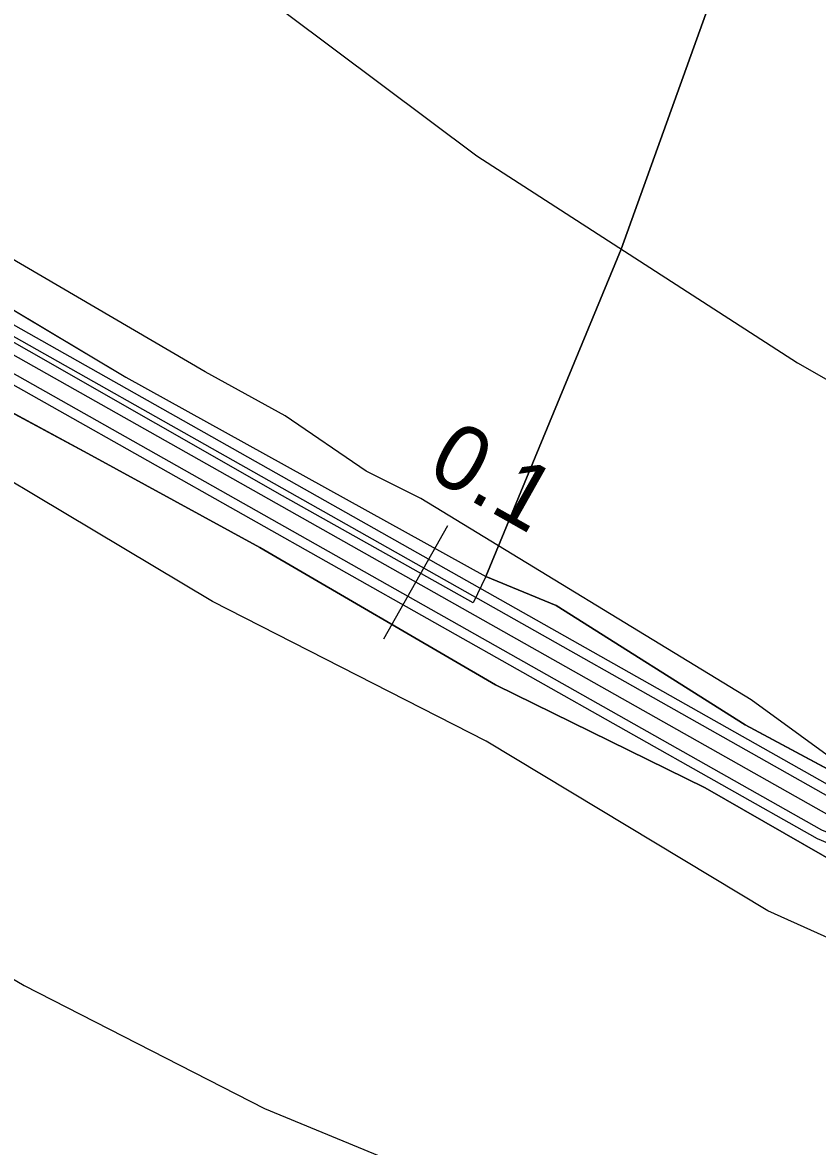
# Model space of a CAD drawing. Extents: x -662620 to -656370, y -1067090 to -1062990.
# Drawn here: x -659017.7 to -658956.8, y -1064400 to -1064313.8 of the extents above; entities that cross this region are included whole.
import ezdxf

# ---------------------------------------------------------------- set-up
doc = ezdxf.new("R2010")
doc.units = 0
for name, color, linetype in [('CESTA_ZABOR', 7, 'Continuous'), ('Default', 7, 'Continuous'), ('HRANICE_KATASTRÁLNÍHO_ÚZEMÍ', 7, 'Continuous'), ('OBVOD_PÚ', 7, 'Continuous'), ('ORNÁ_PŮDA_-_STÁVAJÍCÍ', 7, 'Continuous'), ('OSTATNÍ_PLOCHA_-_STÁVAJÍCÍ', 7, 'Continuous'), ('POLNÍ_CESTA_STÁVAJÍCÍ_-_KRAJ', 7, 'Continuous'), ('POLNÍ_CESTA_STÁVAJÍCÍ_-_OSA', 7, 'Continuous'), ('SDELOVACÍ_VEDENÍ_-_PODZEMNÍ', 7, 'Continuous'), ('VRSTEVNICE_ZDŮRAZNĚNÁ', 7, 'Continuous'), ('VRSTEVNICE_ZÁKLADNÍ', 7, 'Continuous')]:
    doc.layers.add(name, color=color, linetype=linetype)

msp = doc.modelspace()

# ---------------------------------------------------------------- linework, layer by layer
at = {"layer": 'CESTA_ZABOR'}
for points in [[(-659402.949, -1064104.76), (-659373.442, -1064119.104), (-659338.604, -1064142.821), (-659279.273, -1064183.484), (-659211.184, -1064227.769), (-659137.109, -1064271.13), (-659095.401, -1064292.476), (-659028.538, -1064332.2), (-658955.329, -1064373.497), (-658925.138, -1064386.15), (-658895.184, -1064392.141), (-658895.674, -1064394.592), (-658925.873, -1064388.553), (-658956.43, -1064375.747), (-659029.791, -1064334.363), (-659096.61, -1064294.665), (-659138.311, -1064273.323), (-659212.497, -1064229.896), (-659280.661, -1064185.563), (-659340.014, -1064144.886), (-659374.699, -1064121.272), (-659404.042, -1064107.008), (-659402.949, -1064104.76), (-659402.949, -1064104.76)], [(-659402.949, -1064104.76), (-659373.442, -1064119.104), (-659338.604, -1064142.821), (-659279.273, -1064183.484), (-659211.184, -1064227.769), (-659137.109, -1064271.13), (-659095.401, -1064292.476), (-659028.538, -1064332.2), (-658955.329, -1064373.497), (-658925.138, -1064386.15), (-658895.184, -1064392.141), (-658895.674, -1064394.592), (-658925.873, -1064388.553), (-658956.43, -1064375.747), (-659029.791, -1064334.363), (-659096.61, -1064294.665), (-659138.311, -1064273.323), (-659212.497, -1064229.896), (-659280.661, -1064185.563), (-659340.014, -1064144.886), (-659374.699, -1064121.272), (-659404.042, -1064107.008)]]:
    msp.add_lwpolyline(points, dxfattribs=at)
at = {"layer": 'HRANICE_KATASTRÁLNÍHO_ÚZEMÍ'}
msp.add_lwpolyline([(-658940.46, -1063768.97), (-658918.85, -1063871.97), (-658918.18, -1063903.17), (-658919.18, -1063931.41), (-658922.36, -1063959.98), (-658925.19, -1063984.38), (-658940.02, -1064096.45), (-658945.09, -1064135.07), (-658950.18, -1064181.84), (-658952.46, -1064221.72), (-658956.55, -1064277.57), (-658960.21, -1064298.93), (-658971.82, -1064331.2), (-658982.2, -1064356.3), (-658983.17, -1064358.33), (-658997.81, -1064350.13), (-659046.41, -1064322.39), (-659087.8, -1064298.44), (-659152.67, -1064262.33)], dxfattribs=at)
at = {"layer": 'OBVOD_PÚ'}
for points in [[(-658960.21, -1064298.93), (-658971.82, -1064331.2)], [(-659055.23, -1064313.87), (-659009.83, -1064341.03)], [(-658971.82, -1064331.2), (-658982.2, -1064356.3)], [(-659009.83, -1064341.03), (-658982.2, -1064356.3)]]:
    msp.add_lwpolyline(points, dxfattribs=at)
at = {"layer": 'ORNÁ_PŮDA_-_STÁVAJÍCÍ'}
for p, q in [((-658971.82, -1064331.2), (-658960.21, -1064298.93)), ((-658982.2, -1064356.3), (-658971.82, -1064331.2)), ((-659023.3, -1064341.19), (-659012.74, -1064346.88)), ((-659012.74, -1064346.88), (-658999.54, -1064354.09)), ((-658999.54, -1064354.09), (-658981.47, -1064364.62)), ((-658976.82, -1064358.54), (-658982.2, -1064356.3)), ((-658962.33, -1064367.68), (-658976.82, -1064358.54)), ((-658981.47, -1064364.62), (-658965.39, -1064372.51)), ((-658950.35, -1064374.1), (-658962.33, -1064367.68)), ((-658965.39, -1064372.51), (-658953.45, -1064379.36))]:
    msp.add_line(p, q, dxfattribs=at)
for points in [[(-658889.46, -1064196.64), (-658900, -1064195.27), (-658903.94, -1064218.87), (-658907.71, -1064241.21), (-658910.84, -1064258.48), (-658914.87, -1064278.59), (-658918.76, -1064295.5), (-658921.08, -1064305.32), (-658923.54, -1064316.91), (-658927.58, -1064330.79), (-658930.74, -1064341.24), (-658934.88, -1064354.69), (-658939.67, -1064368.06), (-658943.62, -1064377.93), (-658950.35, -1064374.1), (-658962.33, -1064367.68), (-658976.82, -1064358.54), (-658982.2, -1064356.3), (-658971.82, -1064331.2), (-658960.21, -1064298.93), (-658956.55, -1064277.57), (-658952.46, -1064221.72), (-658950.18, -1064181.84)], [(-659140.44, -1064275.37), (-659127.31, -1064282.39), (-659112.83, -1064290.54), (-659092.47, -1064301.36), (-659079.75, -1064308.64), (-659058.81, -1064321.06), (-659040.86, -1064331.65), (-659023.3, -1064341.19), (-659012.74, -1064346.88), (-658999.54, -1064354.09), (-658981.47, -1064364.62), (-658965.39, -1064372.51), (-658953.45, -1064379.36), (-658944.25, -1064383.36), (-658934.39, -1064387.81), (-658924.15, -1064392.22), (-658916.11, -1064395.68), (-658909.87, -1064401.25)]]:
    msp.add_lwpolyline(points, dxfattribs=at)
at = {"layer": 'OSTATNÍ_PLOCHA_-_STÁVAJÍCÍ'}
for p, q in [((-659055.23, -1064313.87), (-659009.83, -1064341.03)), ((-659055.23, -1064313.87), (-659009.83, -1064341.03)), ((-659012.74, -1064346.88), (-659023.3, -1064341.19)), ((-659012.74, -1064346.88), (-659023.3, -1064341.19)), ((-659009.83, -1064341.03), (-658982.2, -1064356.3)), ((-659009.83, -1064341.03), (-658982.2, -1064356.3)), ((-658999.54, -1064354.09), (-659012.74, -1064346.88)), ((-658999.54, -1064354.09), (-659012.74, -1064346.88)), ((-658981.47, -1064364.62), (-658999.54, -1064354.09)), ((-658981.47, -1064364.62), (-658999.54, -1064354.09)), ((-658982.2, -1064356.3), (-658976.82, -1064358.54)), ((-658982.2, -1064356.3), (-658976.82, -1064358.54)), ((-658976.82, -1064358.54), (-658962.33, -1064367.68)), ((-658976.82, -1064358.54), (-658962.33, -1064367.68)), ((-658965.39, -1064372.51), (-658981.47, -1064364.62)), ((-658965.39, -1064372.51), (-658981.47, -1064364.62)), ((-658962.33, -1064367.68), (-658950.35, -1064374.1)), ((-658962.33, -1064367.68), (-658950.35, -1064374.1)), ((-658953.45, -1064379.36), (-658965.39, -1064372.51)), ((-658953.45, -1064379.36), (-658965.39, -1064372.51))]:
    msp.add_line(p, q, dxfattribs=at)
for points in [[(-659147.5, -1064262.26), (-659056.98, -1064312.9), (-659055.23, -1064313.87), (-659009.83, -1064341.03), (-658982.2, -1064356.3), (-658976.82, -1064358.54), (-658962.33, -1064367.68), (-658950.35, -1064374.1), (-658943.62, -1064377.93), (-658941.99, -1064378.75), (-658930.88, -1064382.49), (-658919.51, -1064386.29), (-658914.62, -1064387.82), (-658906.34, -1064388.98), (-658900.504, -1064389.231), (-658900.004, -1064389.253), (-658899.14, -1064389.29), (-658896.82, -1064388.51), (-658894.78, -1064385.59), (-658889.68, -1064375.09)], [(-659147.5, -1064262.26), (-659056.98, -1064312.9), (-659055.23, -1064313.87), (-659009.83, -1064341.03), (-658982.2, -1064356.3), (-658976.82, -1064358.54), (-658962.33, -1064367.68), (-658950.35, -1064374.1), (-658943.62, -1064377.93), (-658941.99, -1064378.75), (-658930.88, -1064382.49), (-658919.51, -1064386.29), (-658914.62, -1064387.82), (-658906.34, -1064388.98), (-658900.504, -1064389.231), (-658900.004, -1064389.253), (-658899.14, -1064389.29), (-658896.82, -1064388.51), (-658894.78, -1064385.59), (-658889.68, -1064375.09)], [(-658909.87, -1064401.25), (-658916.11, -1064395.68), (-658924.15, -1064392.22), (-658934.39, -1064387.81), (-658944.25, -1064383.36), (-658953.45, -1064379.36), (-658965.39, -1064372.51), (-658981.47, -1064364.62), (-658999.54, -1064354.09), (-659012.74, -1064346.88), (-659023.3, -1064341.19), (-659040.86, -1064331.65), (-659058.81, -1064321.06), (-659079.75, -1064308.64), (-659092.47, -1064301.36), (-659112.83, -1064290.54), (-659127.31, -1064282.39), (-659140.44, -1064275.37)], [(-658909.87, -1064401.25), (-658916.11, -1064395.68), (-658924.15, -1064392.22), (-658934.39, -1064387.81), (-658944.25, -1064383.36), (-658953.45, -1064379.36), (-658965.39, -1064372.51), (-658981.47, -1064364.62), (-658999.54, -1064354.09), (-659012.74, -1064346.88), (-659023.3, -1064341.19), (-659040.86, -1064331.65), (-659058.81, -1064321.06), (-659079.75, -1064308.64), (-659092.47, -1064301.36), (-659112.83, -1064290.54), (-659127.31, -1064282.39), (-659140.44, -1064275.37)]]:
    msp.add_lwpolyline(points, dxfattribs=at)
at = {"layer": 'POLNÍ_CESTA_STÁVAJÍCÍ_-_KRAJ'}
for points in [[(-658895.037, -1064391.406), (-658924.917, -1064385.429), (-658954.998, -1064372.823), (-659028.163, -1064331.55), (-659095.038, -1064291.819), (-659136.748, -1064270.472), (-659210.79, -1064227.13), (-659278.856, -1064182.86), (-659338.181, -1064142.202), (-659373.065, -1064118.453), (-659402.621, -1064104.085)], [(-658895.821, -1064395.328), (-658926.094, -1064389.273), (-658956.76, -1064376.421), (-659030.167, -1064335.012), (-659096.973, -1064295.322), (-659138.671, -1064273.981), (-659212.892, -1064230.535), (-659281.078, -1064186.187), (-659340.437, -1064145.505), (-659375.076, -1064121.923), (-659404.37, -1064107.683)]]:
    msp.add_lwpolyline(points, dxfattribs=at)
at = {"layer": 'POLNÍ_CESTA_STÁVAJÍCÍ_-_OSA'}
for points in [[(-658895.429, -1064393.367), (-658925.505, -1064387.351), (-658955.879, -1064374.622), (-659029.165, -1064333.281), (-659096.006, -1064293.571), (-659137.71, -1064272.226), (-659211.841, -1064228.833), (-659279.967, -1064184.524), (-659339.309, -1064143.853), (-659374.07, -1064120.188), (-659403.496, -1064105.884)], [(-658990.035, -1064361.095), (-658985.121, -1064352.386)]]:
    msp.add_lwpolyline(points, dxfattribs=at)
at = {"layer": 'SDELOVACÍ_VEDENÍ_-_PODZEMNÍ'}
msp.add_lwpolyline([(-658907.26, -1064402.03), (-658905.93, -1064399.84), (-658905.6, -1064398.78), (-658906.11, -1064392.16), (-658906.23, -1064391.8), (-658907.06, -1064391.56), (-658915.41, -1064389.67), (-658925.59, -1064386.29), (-658932.12, -1064384.25), (-658938.28, -1064381.86), (-658941.36, -1064380.42), (-658944.26, -1064378.55), (-658947.1, -1064376.49), (-658961.86, -1064365.77), (-658987.19, -1064350.34), (-658991.4, -1064348.24), (-658997.61, -1064343.99), (-659003.73, -1064340.62), (-659046.99, -1064315.34)], dxfattribs=at)
msp.add_lwpolyline([(-658907.26, -1064402.03), (-658905.93, -1064399.84), (-658905.6, -1064398.78), (-658906.11, -1064392.16), (-658906.23, -1064391.8), (-658907.06, -1064391.56), (-658915.41, -1064389.67), (-658925.59, -1064386.29), (-658932.12, -1064384.25), (-658938.28, -1064381.86), (-658941.36, -1064380.42), (-658944.26, -1064378.55), (-658947.1, -1064376.49), (-658961.86, -1064365.77), (-658987.19, -1064350.34), (-658991.4, -1064348.24), (-658997.61, -1064343.99), (-659003.73, -1064340.62), (-659046.99, -1064315.34)], dxfattribs=at)
msp.add_lwpolyline([(-658907.26, -1064402.03), (-658905.93, -1064399.84), (-658905.6, -1064398.78), (-658906.11, -1064392.16), (-658906.23, -1064391.8), (-658907.06, -1064391.56), (-658915.41, -1064389.67), (-658925.59, -1064386.29), (-658932.12, -1064384.25), (-658938.28, -1064381.86), (-658941.36, -1064380.42), (-658944.26, -1064378.55), (-658947.1, -1064376.49), (-658961.86, -1064365.77), (-658987.19, -1064350.34), (-658991.4, -1064348.24), (-658997.61, -1064343.99), (-659003.73, -1064340.62), (-659046.99, -1064315.34)], dxfattribs=at)
msp.add_lwpolyline([(-658907.26, -1064402.03), (-658905.93, -1064399.84), (-658905.6, -1064398.78), (-658906.11, -1064392.16), (-658906.23, -1064391.8), (-658907.06, -1064391.56), (-658915.41, -1064389.67), (-658925.59, -1064386.29), (-658932.12, -1064384.25), (-658938.28, -1064381.86), (-658941.36, -1064380.42), (-658944.26, -1064378.55), (-658947.1, -1064376.49), (-658961.86, -1064365.77), (-658987.19, -1064350.34), (-658991.4, -1064348.24), (-658997.61, -1064343.99), (-659003.73, -1064340.62), (-659046.99, -1064315.34)], dxfattribs=at)
msp.add_lwpolyline([(-658907.26, -1064402.03), (-658905.93, -1064399.84), (-658905.6, -1064398.78), (-658906.11, -1064392.16), (-658906.23, -1064391.8), (-658907.06, -1064391.56), (-658915.41, -1064389.67), (-658925.59, -1064386.29), (-658932.12, -1064384.25), (-658938.28, -1064381.86), (-658941.36, -1064380.42), (-658944.26, -1064378.55), (-658947.1, -1064376.49), (-658961.86, -1064365.77), (-658987.19, -1064350.34), (-658991.4, -1064348.24), (-658997.61, -1064343.99), (-659003.73, -1064340.62), (-659046.99, -1064315.34)], dxfattribs=at)
msp.add_lwpolyline([(-658907.26, -1064402.03), (-658905.93, -1064399.84), (-658905.6, -1064398.78), (-658906.11, -1064392.16), (-658906.23, -1064391.8), (-658907.06, -1064391.56), (-658915.41, -1064389.67), (-658925.59, -1064386.29), (-658932.12, -1064384.25), (-658938.28, -1064381.86), (-658941.36, -1064380.42), (-658944.26, -1064378.55), (-658947.1, -1064376.49), (-658961.86, -1064365.77), (-658987.19, -1064350.34), (-658991.4, -1064348.24), (-658997.61, -1064343.99), (-659003.73, -1064340.62), (-659046.99, -1064315.34)], dxfattribs=at)
msp.add_lwpolyline([(-658907.26, -1064402.03), (-658905.93, -1064399.84), (-658905.6, -1064398.78), (-658906.11, -1064392.16), (-658906.23, -1064391.8), (-658907.06, -1064391.56), (-658915.41, -1064389.67), (-658925.59, -1064386.29), (-658932.12, -1064384.25), (-658938.28, -1064381.86), (-658941.36, -1064380.42), (-658944.26, -1064378.55), (-658947.1, -1064376.49), (-658961.86, -1064365.77), (-658987.19, -1064350.34), (-658991.4, -1064348.24), (-658997.61, -1064343.99), (-659003.73, -1064340.62), (-659046.99, -1064315.34)], dxfattribs=at)
msp.add_lwpolyline([(-658907.26, -1064402.03), (-658905.93, -1064399.84), (-658905.6, -1064398.78), (-658906.11, -1064392.16), (-658906.23, -1064391.8), (-658907.06, -1064391.56), (-658915.41, -1064389.67), (-658925.59, -1064386.29), (-658932.12, -1064384.25), (-658938.28, -1064381.86), (-658941.36, -1064380.42), (-658944.26, -1064378.55), (-658947.1, -1064376.49), (-658961.86, -1064365.77), (-658987.19, -1064350.34), (-658991.4, -1064348.24), (-658997.61, -1064343.99), (-659003.73, -1064340.62), (-659046.99, -1064315.34)], dxfattribs=at)
msp.add_lwpolyline([(-658907.26, -1064402.03), (-658905.93, -1064399.84), (-658905.6, -1064398.78), (-658906.11, -1064392.16), (-658906.23, -1064391.8), (-658907.06, -1064391.56), (-658915.41, -1064389.67), (-658925.59, -1064386.29), (-658932.12, -1064384.25), (-658938.28, -1064381.86), (-658941.36, -1064380.42), (-658944.26, -1064378.55), (-658947.1, -1064376.49), (-658961.86, -1064365.77), (-658987.19, -1064350.34), (-658991.4, -1064348.24), (-658997.61, -1064343.99), (-659003.73, -1064340.62), (-659046.99, -1064315.34)], dxfattribs=at)
msp.add_lwpolyline([(-658907.26, -1064402.03), (-658905.93, -1064399.84), (-658905.6, -1064398.78), (-658906.11, -1064392.16), (-658906.23, -1064391.8), (-658907.06, -1064391.56), (-658915.41, -1064389.67), (-658925.59, -1064386.29), (-658932.12, -1064384.25), (-658938.28, -1064381.86), (-658941.36, -1064380.42), (-658944.26, -1064378.55), (-658947.1, -1064376.49), (-658961.86, -1064365.77), (-658987.19, -1064350.34), (-658991.4, -1064348.24), (-658997.61, -1064343.99), (-659003.73, -1064340.62), (-659046.99, -1064315.34)], dxfattribs=at)
msp.add_lwpolyline([(-658907.26, -1064402.03), (-658905.93, -1064399.84), (-658905.6, -1064398.78), (-658906.11, -1064392.16), (-658906.23, -1064391.8), (-658907.06, -1064391.56), (-658915.41, -1064389.67), (-658925.59, -1064386.29), (-658932.12, -1064384.25), (-658938.28, -1064381.86), (-658941.36, -1064380.42), (-658944.26, -1064378.55), (-658947.1, -1064376.49), (-658961.86, -1064365.77), (-658987.19, -1064350.34), (-658991.4, -1064348.24), (-658997.61, -1064343.99), (-659003.73, -1064340.62), (-659046.99, -1064315.34)], dxfattribs=at)
msp.add_lwpolyline([(-658907.26, -1064402.03), (-658905.93, -1064399.84), (-658905.6, -1064398.78), (-658906.11, -1064392.16), (-658906.23, -1064391.8), (-658907.06, -1064391.56), (-658915.41, -1064389.67), (-658925.59, -1064386.29), (-658932.12, -1064384.25), (-658938.28, -1064381.86), (-658941.36, -1064380.42), (-658944.26, -1064378.55), (-658947.1, -1064376.49), (-658961.86, -1064365.77), (-658987.19, -1064350.34), (-658991.4, -1064348.24), (-658997.61, -1064343.99), (-659003.73, -1064340.62), (-659046.99, -1064315.34)], dxfattribs=at)
msp.add_lwpolyline([(-658907.26, -1064402.03), (-658905.93, -1064399.84), (-658905.6, -1064398.78), (-658906.11, -1064392.16), (-658906.23, -1064391.8), (-658907.06, -1064391.56), (-658915.41, -1064389.67), (-658925.59, -1064386.29), (-658932.12, -1064384.25), (-658938.28, -1064381.86), (-658941.36, -1064380.42), (-658944.26, -1064378.55), (-658947.1, -1064376.49), (-658961.86, -1064365.77), (-658987.19, -1064350.34), (-658991.4, -1064348.24), (-658997.61, -1064343.99), (-659003.73, -1064340.62), (-659046.99, -1064315.34)], dxfattribs=at)
msp.add_lwpolyline([(-658907.26, -1064402.03), (-658905.93, -1064399.84), (-658905.6, -1064398.78), (-658906.11, -1064392.16), (-658906.23, -1064391.8), (-658907.06, -1064391.56), (-658915.41, -1064389.67), (-658925.59, -1064386.29), (-658932.12, -1064384.25), (-658938.28, -1064381.86), (-658941.36, -1064380.42), (-658944.26, -1064378.55), (-658947.1, -1064376.49), (-658961.86, -1064365.77), (-658987.19, -1064350.34), (-658991.4, -1064348.24), (-658997.61, -1064343.99), (-659003.73, -1064340.62), (-659046.99, -1064315.34)], dxfattribs=at)
msp.add_lwpolyline([(-658907.26, -1064402.03), (-658905.93, -1064399.84), (-658905.6, -1064398.78), (-658906.11, -1064392.16), (-658906.23, -1064391.8), (-658907.06, -1064391.56), (-658915.41, -1064389.67), (-658925.59, -1064386.29), (-658932.12, -1064384.25), (-658938.28, -1064381.86), (-658941.36, -1064380.42), (-658944.26, -1064378.55), (-658947.1, -1064376.49), (-658961.86, -1064365.77), (-658987.19, -1064350.34), (-658991.4, -1064348.24), (-658997.61, -1064343.99), (-659003.73, -1064340.62), (-659046.99, -1064315.34)], dxfattribs=at)
msp.add_lwpolyline([(-658907.26, -1064402.03), (-658905.93, -1064399.84), (-658905.6, -1064398.78), (-658906.11, -1064392.16), (-658906.23, -1064391.8), (-658907.06, -1064391.56), (-658915.41, -1064389.67), (-658925.59, -1064386.29), (-658932.12, -1064384.25), (-658938.28, -1064381.86), (-658941.36, -1064380.42), (-658944.26, -1064378.55), (-658947.1, -1064376.49), (-658961.86, -1064365.77), (-658987.19, -1064350.34), (-658991.4, -1064348.24), (-658997.61, -1064343.99), (-659003.73, -1064340.62), (-659046.99, -1064315.34)], dxfattribs=at)
msp.add_lwpolyline([(-658907.26, -1064402.03), (-658905.93, -1064399.84), (-658905.6, -1064398.78), (-658906.11, -1064392.16), (-658906.23, -1064391.8), (-658907.06, -1064391.56), (-658915.41, -1064389.67), (-658925.59, -1064386.29), (-658932.12, -1064384.25), (-658938.28, -1064381.86), (-658941.36, -1064380.42), (-658944.26, -1064378.55), (-658947.1, -1064376.49), (-658961.86, -1064365.77), (-658987.19, -1064350.34), (-658991.4, -1064348.24), (-658997.61, -1064343.99), (-659003.73, -1064340.62), (-659046.99, -1064315.34)], dxfattribs=at)
msp.add_lwpolyline([(-658907.26, -1064402.03), (-658905.93, -1064399.84), (-658905.6, -1064398.78), (-658906.11, -1064392.16), (-658906.23, -1064391.8), (-658907.06, -1064391.56), (-658915.41, -1064389.67), (-658925.59, -1064386.29), (-658932.12, -1064384.25), (-658938.28, -1064381.86), (-658941.36, -1064380.42), (-658944.26, -1064378.55), (-658947.1, -1064376.49), (-658961.86, -1064365.77), (-658987.19, -1064350.34), (-658991.4, -1064348.24), (-658997.61, -1064343.99), (-659003.73, -1064340.62), (-659046.99, -1064315.34)], dxfattribs=at)
at = {"layer": 'VRSTEVNICE_ZDŮRAZNĚNÁ'}
msp.add_lwpolyline([(-659155.695, -1064327.776), (-659129.253, -1064339.067), (-659114.959, -1064343.784), (-659086.373, -1064355.362), (-659072.08, -1064359.936), (-659057.786, -1064365.939), (-659037.776, -1064375.801), (-659017.622, -1064387.665), (-658999.184, -1064397.098), (-658964.88, -1064411.248)], dxfattribs=at)
at = {"layer": 'VRSTEVNICE_ZÁKLADNÍ'}
for points in [[(-658877.119, -1064397.527), (-658893.128, -1064395.526), (-658918.284, -1064393.525), (-658940.01, -1064389.952), (-658949.157, -1064387.093), (-658960.592, -1064381.947), (-658982.175, -1064368.941), (-659003.186, -1064358.221), (-659032.63, -1064340.64), (-659051.783, -1064327.633), (-659068.792, -1064313.197), (-659079.655, -1064301.762), (-659081.227, -1064299.046), (-659104.382, -1064278.75), (-659112.815, -1064269.745), (-659118.961, -1064261.312), (-659125.251, -1064248.305), (-659131.682, -1064232.154), (-659147.834, -1064177.554)], [(-658877.119, -1064397.527), (-658893.128, -1064395.526), (-658918.284, -1064393.525), (-658940.01, -1064389.952), (-658949.157, -1064387.093), (-658960.592, -1064381.947), (-658982.175, -1064368.941), (-659003.186, -1064358.221), (-659032.63, -1064340.64), (-659051.783, -1064327.633), (-659068.792, -1064313.197), (-659079.655, -1064301.762), (-659081.227, -1064299.046), (-659104.382, -1064278.75), (-659112.815, -1064269.745), (-659118.961, -1064261.312), (-659125.251, -1064248.305), (-659131.682, -1064232.154), (-659147.834, -1064177.554)], [(-659083.514, -1064235.727), (-659073.509, -1064247.734), (-659058.072, -1064262.884), (-659038.347, -1064280.608), (-659015.907, -1064299.332), (-658982.889, -1064324.06), (-658958.305, -1064339.925), (-658937.723, -1064351.646), (-658930.862, -1064354.933), (-658896.701, -1064367.654), (-658845.96, -1064383.663), (-658834.525, -1064385.235), (-658823.377, -1064384.806), (-658815.372, -1064383.52), (-658771.349, -1064370.227), (-658751.624, -1064362.794), (-658737.617, -1064355.362)], [(-659083.514, -1064235.727), (-659073.509, -1064247.734), (-659058.072, -1064262.884), (-659038.347, -1064280.608), (-659015.907, -1064299.332), (-658982.889, -1064324.06), (-658958.305, -1064339.925), (-658937.723, -1064351.646), (-658930.862, -1064354.933), (-658896.701, -1064367.654), (-658845.96, -1064383.663), (-658834.525, -1064385.235), (-658823.377, -1064384.806), (-658815.372, -1064383.52), (-658771.349, -1064370.227), (-658751.624, -1064362.794), (-658737.617, -1064355.362)]]:
    msp.add_lwpolyline(points, dxfattribs=at)

# ---------------------------------------------------------------- texts
at = {"layer": 'Default'}
msp.add_text('0.1', height=5, rotation=330.57254, dxfattribs=at).set_placement((-658986.9, -1064348.512))

doc.saveas('drawing.dxf')
